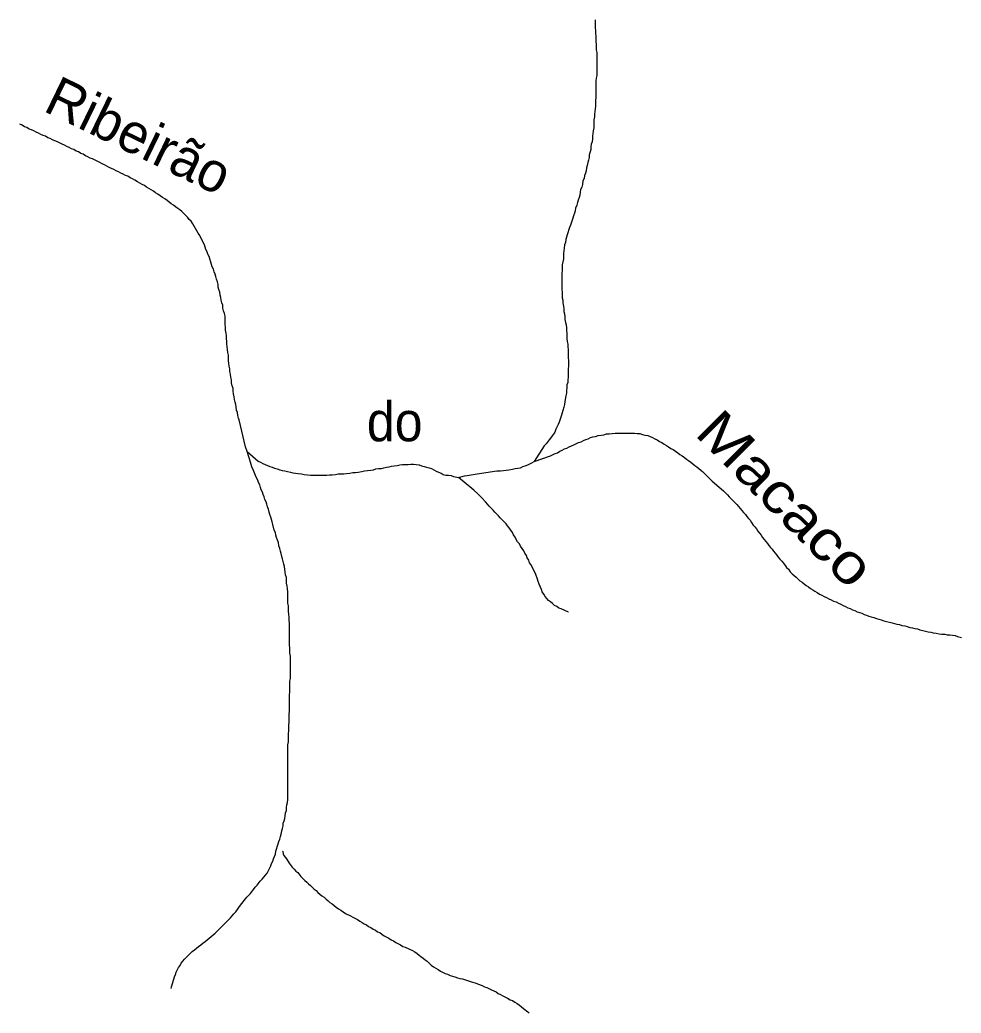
# Model space of a CAD drawing. Extents: x 652.3 to 678, y 7316.9 to 7344.9.
# Drawn here: x 657.066 to 658.975, y 7339.915 to 7341.93 of the extents above; entities that cross this region are included whole.
import ezdxf
from ezdxf.enums import TextEntityAlignment as Align

# ---------------------------------------------------------------- set-up
doc = ezdxf.new("R2010")
doc.units = 0
doc.header["$LTSCALE"] = 0.032
doc.layers.add('61', color=7, linetype='Continuous')
doc.layers.add('7', color=7, linetype='Continuous', lineweight=25)

msp = doc.modelspace()

# ---------------------------------------------------------------- linework, layer by layer
at = {"layer": '7'}
msp.add_line((658.968, 7340.6794), (658.9759, 7340.6771), dxfattribs=at)
for points in [[(658.2328, 7341.9299), (658.2328, 7341.9136), (658.2336, 7341.908), (658.2336, 7341.9024), (658.2344, 7341.8968), (658.2344, 7341.8857), (658.2351, 7341.8801), (658.2351, 7341.869), (658.2359, 7341.8634), (658.2359, 7341.8173), (658.2351, 7341.8117), (658.2344, 7341.8061), (658.2344, 7341.7727), (658.2336, 7341.7663), (658.2336, 7341.7552), (658.232, 7341.7441), (658.2312, 7341.7385), (658.2312, 7341.7329), (658.2304, 7341.7274)], [(658.2304, 7341.7274), (658.2304, 7341.7107), (658.2288, 7341.7051), (658.228, 7341.6995), (658.2272, 7341.6939), (658.2272, 7341.6884), (658.2264, 7341.6828), (658.2248, 7341.678), (658.224, 7341.6725), (658.224, 7341.6669), (658.2224, 7341.6621), (658.2208, 7341.6565), (658.2208, 7341.651), (658.2192, 7341.6454), (658.2176, 7341.6406), (658.2168, 7341.6343), (658.2153, 7341.6295), (658.2145, 7341.6239), (658.2129, 7341.6191), (658.2113, 7341.6144), (658.2105, 7341.608), (658.2081, 7341.6032), (658.2073, 7341.5961), (658.2057, 7341.5905), (658.2033, 7341.5857), (658.2025, 7341.5802), (658.2017, 7341.5746), (658.2001, 7341.5698), (658.1985, 7341.5642), (658.197, 7341.5595), (658.1954, 7341.5539), (658.193, 7341.5483), (658.1922, 7341.5428), (658.1906, 7341.538), (658.189, 7341.5324), (658.1874, 7341.5276), (658.1826, 7341.5133), (658.181, 7341.5085), (658.1763, 7341.4942), (658.1747, 7341.4894), (658.1731, 7341.4847), (658.1723, 7341.4783), (658.1707, 7341.4735), (658.1699, 7341.4672), (658.1691, 7341.4616), (658.1683, 7341.456), (658.1683, 7341.4449), (658.1675, 7341.4393), (658.1659, 7341.433), (658.1659, 7341.4218), (658.1651, 7341.4162), (658.1651, 7341.3828), (658.1659, 7341.3773), (658.1659, 7341.3661), (658.1675, 7341.3613), (658.1675, 7341.3558), (658.1683, 7341.3494), (658.1691, 7341.3438), (658.1691, 7341.3383), (658.1707, 7341.3335), (658.1715, 7341.3279), (658.1715, 7341.3224), (658.1723, 7341.316), (658.1739, 7341.3112), (658.1747, 7341.3056), (658.1747, 7341.3001), (658.1755, 7341.2945), (658.1755, 7341.2834), (658.1763, 7341.2778), (658.1771, 7341.2722), (658.1771, 7341.2667), (658.1779, 7341.2611), (658.1779, 7341.2444), (658.1787, 7341.2388), (658.1787, 7341.2277), (658.1779, 7341.2221), (658.1779, 7341.2054), (658.1771, 7341.1998), (658.1771, 7341.1942), (658.1755, 7341.1895), (658.1755, 7341.1839), (658.1747, 7341.1783), (658.1747, 7341.1728), (658.1731, 7341.1672), (658.1715, 7341.1561), (658.1707, 7341.1497), (658.1691, 7341.1441), (658.1675, 7341.1378), (658.1659, 7341.133), (658.1643, 7341.1282), (658.1596, 7341.1139), (658.158, 7341.1091), (658.1532, 7341.0996), (658.1508, 7341.094), (658.146, 7341.0868), (658.1397, 7341.0781), (658.1333, 7341.0701), (658.1293, 7341.0661), (658.1094, 7341.0343)], [(657.4251, 7341.5022), (657.422, 7341.507), (657.4196, 7341.5117), (657.4164, 7341.5165), (657.4132, 7341.5213), (657.4092, 7341.5253), (657.406, 7341.53), (657.4021, 7341.534), (657.3981, 7341.538), (657.3941, 7341.5412), (657.3901, 7341.5444), (657.3861, 7341.5475), (657.3814, 7341.5507), (657.3774, 7341.5539), (657.3726, 7341.5571), (657.3686, 7341.5603), (657.3647, 7341.5634), (657.3599, 7341.5666), (657.3551, 7341.5698), (657.3503, 7341.573), (657.3456, 7341.5762), (657.3408, 7341.5794), (657.3368, 7341.5825), (657.332, 7341.5849), (657.3273, 7341.5881), (657.3225, 7341.5905), (657.3185, 7341.5937), (657.3137, 7341.5961), (657.309, 7341.5985), (657.3042, 7341.6016), (657.2994, 7341.6048), (657.2946, 7341.6072), (657.2899, 7341.6096), (657.2851, 7341.6128), (657.2803, 7341.6144), (657.2755, 7341.6168), (657.2708, 7341.6191), (657.266, 7341.6215), (657.2612, 7341.6239), (657.2565, 7341.6263), (657.2517, 7341.6287), (657.2469, 7341.6303), (657.2421, 7341.6335), (657.2374, 7341.6359), (657.2326, 7341.6382), (657.2278, 7341.6406), (657.223, 7341.643), (657.2183, 7341.6454), (657.2135, 7341.6478), (657.2087, 7341.6494), (657.2039, 7341.6518), (657.1992, 7341.6542), (657.1944, 7341.6573), (657.1896, 7341.6589), (657.1848, 7341.6621), (657.1801, 7341.6637), (657.1753, 7341.6669), (657.1705, 7341.6685), (657.1657, 7341.6709), (657.161, 7341.6733), (657.1562, 7341.6756), (657.1514, 7341.678), (657.1466, 7341.6804), (657.1419, 7341.6828), (657.1371, 7341.6844), (657.1323, 7341.6868), (657.1275, 7341.6892), (657.1228, 7341.6908), (657.118, 7341.6939), (657.1132, 7341.6955), (657.1085, 7341.6971), (657.1037, 7341.7003), (657.0989, 7341.7019), (657.0941, 7341.7051), (657.0894, 7341.7067), (657.0846, 7341.7083), (657.0798, 7341.7114), (657.075, 7341.713), (657.0703, 7341.7162), (657.0655, 7341.7186)], [(657.5104, 7341.1188), (657.5095, 7341.1218), (657.5079, 7341.1274), (657.5071, 7341.1338), (657.5055, 7341.1386), (657.5047, 7341.1441), (657.5039, 7341.1497), (657.5023, 7341.1545), (657.5015, 7341.16), (657.5007, 7341.1656), (657.4991, 7341.1712), (657.4983, 7341.1767), (657.4983, 7341.1823), (657.4967, 7341.1879), (657.4952, 7341.1935), (657.4952, 7341.1998), (657.4936, 7341.2054), (657.4928, 7341.211), (657.492, 7341.2165), (657.492, 7341.2221), (657.4904, 7341.2277), (657.4896, 7341.2332), (657.4888, 7341.2388), (657.4888, 7341.2444), (657.4888, 7341.2499), (657.488, 7341.2555), (657.4872, 7341.2611), (657.4864, 7341.2667), (657.4856, 7341.2722), (657.4856, 7341.2778), (657.4848, 7341.2834), (657.4848, 7341.2889), (657.484, 7341.2945), (657.4832, 7341.3009), (657.4832, 7341.3064), (657.4824, 7341.312), (657.4824, 7341.3176), (657.4824, 7341.3231), (657.4824, 7341.3287), (657.4808, 7341.3343), (657.4792, 7341.3399), (657.4777, 7341.3454), (657.4777, 7341.351), (657.4753, 7341.3558), (657.4745, 7341.3613), (657.4737, 7341.3669), (657.4721, 7341.3717), (657.4713, 7341.3773), (657.4697, 7341.3828), (657.4681, 7341.3876), (657.4681, 7341.3932), (657.4665, 7341.3987), (657.4649, 7341.4043), (657.4633, 7341.4091), (657.4617, 7341.4139), (657.4601, 7341.4186), (657.4586, 7341.4242), (657.4562, 7341.429), (657.4546, 7341.4338), (657.453, 7341.4385), (657.4514, 7341.4449), (657.4498, 7341.4497), (657.4474, 7341.4544), (657.4458, 7341.4592), (657.4434, 7341.464), (657.4418, 7341.4688), (657.4403, 7341.4735), (657.4379, 7341.4783), (657.4355, 7341.4831), (657.4331, 7341.4879), (657.4307, 7341.4926), (657.4275, 7341.4974), (657.4251, 7341.5022)], [(657.527, 7341.0542), (657.5238, 7341.0638), (657.5104, 7341.1188)], [(658.1094, 7341.0343), (658.1421, 7341.0455), (658.1516, 7341.0502), (658.1564, 7341.0518), (658.1611, 7341.055), (658.1659, 7341.0574), (658.1707, 7341.0598), (658.1755, 7341.0614), (658.1802, 7341.0638), (658.185, 7341.0661), (658.1898, 7341.0677), (658.1946, 7341.0709), (658.1993, 7341.0725), (658.2041, 7341.0741), (658.2089, 7341.0765), (658.2137, 7341.0789), (658.2184, 7341.0805), (658.2232, 7341.0829), (658.228, 7341.0844), (658.2336, 7341.0852), (658.2391, 7341.0868)], [(658.2391, 7341.0868), (658.2447, 7341.0876), (658.2503, 7341.0884), (658.2558, 7341.09), (658.2614, 7341.09), (658.267, 7341.0908), (658.2733, 7341.0916), (658.2789, 7341.0916), (658.2845, 7341.0916), (658.2901, 7341.0916), (658.2956, 7341.0916), (658.3012, 7341.0916), (658.3068, 7341.0916), (658.3123, 7341.0916), (658.3179, 7341.0908), (658.3235, 7341.0908), (658.329, 7341.0892), (658.3338, 7341.0876), (658.3394, 7341.0868), (658.3442, 7341.0852), (658.3489, 7341.0829), (658.3537, 7341.0805), (658.3585, 7341.0781), (658.3633, 7341.0749), (658.368, 7341.0725), (658.3728, 7341.0693), (658.3776, 7341.0669), (658.3816, 7341.0638), (658.3863, 7341.0606), (658.3911, 7341.0582), (658.3959, 7341.055), (658.4007, 7341.0518), (658.4046, 7341.0486), (658.4094, 7341.0455), (658.4142, 7341.0423), (658.4182, 7341.0391), (658.4221, 7341.0359), (658.4269, 7341.0327), (658.4309, 7341.0295), (658.4349, 7341.0264), (658.4388, 7341.0232), (658.4428, 7341.02), (658.4468, 7341.0168), (658.4508, 7341.0136), (658.4548, 7341.0096), (658.4699, 7340.9945), (658.493, 7340.9746), (658.5009, 7340.9667), (658.5049, 7340.9627), (658.5089, 7340.9587), (658.5128, 7340.9547), (658.516, 7340.9508), (658.52, 7340.9468), (658.5232, 7340.9428), (658.5272, 7340.9388), (658.5303, 7340.9349), (658.5335, 7340.9309), (658.5375, 7340.9269), (658.5407, 7340.9229), (658.5439, 7340.9189), (658.5471, 7340.915), (658.5502, 7340.9102), (658.5534, 7340.9054), (658.5566, 7340.9014), (658.5598, 7340.8975), (658.563, 7340.8927), (658.5662, 7340.8887), (658.5693, 7340.8847), (658.5725, 7340.88), (658.5757, 7340.876), (658.5789, 7340.872), (658.5821, 7340.868), (658.5853, 7340.864), (658.5884, 7340.8601), (658.5916, 7340.8561), (658.5948, 7340.8521), (658.598, 7340.8481), (658.6012, 7340.8441), (658.6043, 7340.8402), (658.6075, 7340.8362), (658.6115, 7340.8322), (658.6147, 7340.8282), (658.6179, 7340.8235), (658.6211, 7340.8195), (658.625, 7340.8155), (658.6282, 7340.8107), (658.6322, 7340.8067), (658.6362, 7340.8028), (658.6402, 7340.7996), (658.6441, 7340.7964), (658.6481, 7340.7924), (658.6529, 7340.7892), (658.6569, 7340.7861), (658.6608, 7340.7829), (658.6656, 7340.7797), (658.6696, 7340.7765), (658.6744, 7340.7741), (658.6783, 7340.7709), (658.6831, 7340.7686), (658.6879, 7340.7654), (658.6927, 7340.763)], [(657.6042, 7340.8099), (657.6026, 7340.8211), (657.601, 7340.8258), (657.6002, 7340.8314), (657.5986, 7340.837), (657.597, 7340.8418), (657.5962, 7340.8473), (657.5946, 7340.8521), (657.593, 7340.8577), (657.5914, 7340.8632), (657.5906, 7340.8696), (657.5883, 7340.8744), (657.5867, 7340.88), (657.5851, 7340.8847), (657.5843, 7340.8903), (657.5819, 7340.8951), (657.5787, 7340.9062), (657.5779, 7340.9118), (657.5763, 7340.9166), (657.5747, 7340.9213), (657.5731, 7340.9269), (657.5715, 7340.9317), (657.57, 7340.9372), (657.5684, 7340.942), (657.5668, 7340.9476), (657.5652, 7340.9524), (657.5628, 7340.9571), (657.5612, 7340.9627), (657.5596, 7340.9675), (657.558, 7340.9723), (657.5556, 7340.977), (657.554, 7340.9818), (657.5524, 7340.9866), (657.5501, 7340.9913), (657.5485, 7340.9961), (657.5461, 7341.0009), (657.5437, 7341.0057), (657.5397, 7341.016), (657.5365, 7341.0232), (657.5334, 7341.0327), (657.527, 7341.0542)], [(657.527, 7341.0542), (657.5493, 7341.0351), (657.554, 7341.0327), (657.5588, 7341.0303), (657.5636, 7341.0279), (657.5684, 7341.0264), (657.5731, 7341.024), (657.5779, 7341.0224), (657.5827, 7341.0208), (657.5875, 7341.0192), (657.593, 7341.0176), (657.5978, 7341.016), (657.6034, 7341.0152), (657.6089, 7341.0136), (657.6145, 7341.0128), (657.6193, 7341.0112), (657.6249, 7341.0104)], [(657.6249, 7341.0104), (657.6304, 7341.0096), (657.6368, 7341.0089), (657.6424, 7341.0081), (657.6495, 7341.0073), (657.6551, 7341.0065), (657.6607, 7341.0065), (657.6662, 7341.0065), (657.6718, 7341.0065), (657.6774, 7341.0065), (657.6829, 7341.0065), (657.6885, 7341.0065), (657.6941, 7341.0073), (657.6996, 7341.0073), (657.706, 7341.0081), (657.7116, 7341.0089), (657.7172, 7341.0089), (657.7227, 7341.0089), (657.7283, 7341.0096), (657.7355, 7341.0104), (657.741, 7341.012), (657.7466, 7341.012), (657.7522, 7341.0128), (657.7593, 7341.0136), (657.7649, 7341.0152), (657.7713, 7341.016), (657.7776, 7341.0168), (657.7832, 7341.0176), (657.788, 7341.0192), (657.7935, 7341.02), (657.7991, 7341.02), (657.8039, 7341.0216), (657.8095, 7341.0224), (657.815, 7341.0232), (657.8198, 7341.0248), (657.8254, 7341.0256), (657.8309, 7341.0264), (657.8365, 7341.0272), (657.8421, 7341.0279), (657.8476, 7341.0279), (657.8532, 7341.0279), (657.8588, 7341.0287), (657.8644, 7341.0287), (657.8699, 7341.0279), (657.8755, 7341.0272), (657.8803, 7341.0256), (657.8858, 7341.024), (657.8906, 7341.0224), (657.8962, 7341.0216), (657.901, 7341.02), (657.9057, 7341.0176), (657.9105, 7341.0144), (657.9153, 7341.0128), (657.9201, 7341.0104), (657.9248, 7341.0081), (657.9296, 7341.0065), (657.9352, 7341.0065), (657.9407, 7341.0057), (657.9455, 7341.0041), (657.9559, 7341.0017)], [(658.0333, 7341.0152), (658.0354, 7341.0152), (658.041, 7341.0152), (658.0466, 7341.016), (658.0521, 7341.0168), (658.0577, 7341.0176), (658.0649, 7341.0184), (658.0704, 7341.02), (658.076, 7341.0208), (658.0816, 7341.0216), (658.0864, 7341.024), (658.0911, 7341.0256), (658.0959, 7341.0272), (658.1041, 7341.0315), (658.1094, 7341.0343)], [(657.9559, 7341.0017), (657.9678, 7341.0049), (657.9734, 7341.0057), (657.9933, 7341.0089), (658.0333, 7341.0152)], [(658.179, 7340.7286), (658.1787, 7340.7288), (658.1635, 7340.7351), (658.1588, 7340.7367), (658.1548, 7340.7399), (658.15, 7340.7423), (658.146, 7340.7463), (658.1421, 7340.7495), (658.1381, 7340.7526), (658.1317, 7340.7606), (658.1285, 7340.7654), (658.1253, 7340.7701), (658.1238, 7340.7749), (658.1214, 7340.7805), (658.119, 7340.7853), (658.1174, 7340.7908), (658.1158, 7340.7956), (658.1126, 7340.8052), (658.1102, 7340.8099), (658.1078, 7340.8147), (658.1031, 7340.8243), (658.0999, 7340.829), (658.0983, 7340.8338), (658.0951, 7340.8386), (658.0935, 7340.8433), (658.0903, 7340.8481), (658.0879, 7340.8529), (658.0816, 7340.8624), (658.0792, 7340.8672), (658.0752, 7340.8712), (658.0728, 7340.876), (658.0704, 7340.8807), (658.0673, 7340.8855), (658.0649, 7340.8903), (658.0617, 7340.8951), (658.0585, 7340.8998), (658.0553, 7340.9038), (658.0521, 7340.9078), (658.0402, 7340.9197), (658.037, 7340.9237), (658.0291, 7340.9317), (658.0259, 7340.9356), (658.0219, 7340.9396), (658.0179, 7340.9436), (658.0147, 7340.9476), (658.0108, 7340.9516), (658.002, 7340.9611), (657.9949, 7340.9683), (657.9869, 7340.9762), (657.9829, 7340.9794), (657.9789, 7340.9826), (657.975, 7340.9858), (657.971, 7340.989), (657.9559, 7341.0017)], [(657.3723, 7339.9655), (657.3725, 7339.9659), (657.3734, 7339.9689), (657.3782, 7339.984), (657.3798, 7339.9888), (657.3814, 7339.9936), (657.383, 7339.9983), (657.3877, 7340.0079), (657.3909, 7340.0119), (657.3933, 7340.0166), (657.3965, 7340.0206), (657.3997, 7340.0246), (657.4156, 7340.0405), (657.4204, 7340.0437), (657.4243, 7340.0469), (657.4283, 7340.0508), (657.4331, 7340.054), (657.4371, 7340.0572), (657.4418, 7340.0604), (657.4458, 7340.0644), (657.4498, 7340.0676), (657.4538, 7340.0707), (657.4578, 7340.0739), (657.4617, 7340.0779), (657.4657, 7340.0811), (657.4777, 7340.093), (657.4816, 7340.097), (657.4896, 7340.105), (657.4928, 7340.1089), (657.4967, 7340.1129), (657.4999, 7340.1169), (657.5039, 7340.1209), (657.5071, 7340.1256), (657.5103, 7340.1296), (657.5135, 7340.1344), (657.5262, 7340.1503), (657.5294, 7340.1543), (657.5334, 7340.1583), (657.5397, 7340.1662), (657.5429, 7340.171), (657.5469, 7340.175), (657.5532, 7340.1829), (657.5572, 7340.1869), (657.5604, 7340.1909), (657.5644, 7340.1949), (657.5676, 7340.1996), (657.5747, 7340.214), (657.5763, 7340.2187), (657.5787, 7340.2235), (657.5803, 7340.2283), (657.5827, 7340.2331), (657.5843, 7340.2378), (657.5851, 7340.2442), (657.5898, 7340.2585), (657.5914, 7340.2633), (657.593, 7340.2681), (657.5946, 7340.2736), (657.5962, 7340.2784), (657.597, 7340.2848), (657.5986, 7340.2896), (657.6002, 7340.2951), (657.6002, 7340.3007), (657.6018, 7340.3055), (657.6034, 7340.3102), (657.6042, 7340.3158), (657.605, 7340.3214), (657.6066, 7340.3262), (657.6066, 7340.3325), (657.6074, 7340.3381), (657.6089, 7340.3429), (657.6097, 7340.3484), (657.6097, 7340.4598), (657.6105, 7340.4654), (657.6105, 7340.4821), (657.6113, 7340.4885), (657.6113, 7340.4996), (657.6121, 7340.5052), (657.6121, 7340.5219), (657.6129, 7340.5275), (657.6129, 7340.5609), (657.6137, 7340.5665), (657.6137, 7340.5887), (657.6145, 7340.5943), (657.6145, 7340.6397), (657.6137, 7340.6452), (657.6137, 7340.6564), (657.6129, 7340.6619), (657.6129, 7340.7065), (657.6121, 7340.7121), (657.6121, 7340.7176), (657.6113, 7340.7248), (657.6105, 7340.7304), (657.6105, 7340.7415), (657.6097, 7340.7471), (657.6097, 7340.7701), (657.6089, 7340.7757), (657.6081, 7340.7813), (657.6066, 7340.7877), (657.6066, 7340.7988), (657.605, 7340.8044), (657.6042, 7340.8099)], [(658.6927, 7340.763), (658.6974, 7340.7606), (658.7022, 7340.7582), (658.707, 7340.7558), (658.7118, 7340.7534), (658.7165, 7340.7511), (658.7213, 7340.7495), (658.7261, 7340.7471), (658.7309, 7340.7447), (658.7356, 7340.7423), (658.7404, 7340.7399), (658.7452, 7340.7375), (658.75, 7340.7359), (658.7547, 7340.7335), (658.7595, 7340.732), (658.7643, 7340.7296), (658.7691, 7340.728), (658.7738, 7340.7264), (658.7786, 7340.724), (658.7834, 7340.7224), (658.7882, 7340.7208), (658.7929, 7340.7192), (658.7977, 7340.7176), (658.8033, 7340.716), (658.808, 7340.7144), (658.8128, 7340.7129), (658.8184, 7340.7113), (658.824, 7340.7097), (658.8295, 7340.7081), (658.8351, 7340.7073), (658.8399, 7340.7057), (658.8446, 7340.7041), (658.8502, 7340.7033), (658.855, 7340.7017), (658.8606, 7340.7009), (658.8653, 7340.6993), (658.8709, 7340.6977), (658.8765, 7340.6969), (658.8812, 7340.6954), (658.8868, 7340.6946), (658.8916, 7340.693), (658.8972, 7340.6914), (658.9027, 7340.6898), (658.9083, 7340.689), (658.9139, 7340.6882), (658.9186, 7340.6866), (658.9242, 7340.6858), (658.9306, 7340.685), (658.9361, 7340.6842), (658.9417, 7340.6842), (658.9465, 7340.6826), (658.9521, 7340.6826), (658.9576, 7340.6818), (658.9632, 7340.681), (658.968, 7340.6794)], [(657.5988, 7340.244), (657.599, 7340.2433), (657.6002, 7340.2386), (657.601, 7340.2354), (657.6066, 7340.2283), (657.6121, 7340.2195), (657.6185, 7340.2116), (657.6225, 7340.2076), (657.6257, 7340.2036), (657.6296, 7340.2004), (657.636, 7340.1925), (657.64, 7340.1885), (657.644, 7340.1845), (657.6479, 7340.1813), (657.6511, 7340.1774), (657.6551, 7340.1742), (657.6591, 7340.171), (657.663, 7340.167), (657.667, 7340.1638), (657.6702, 7340.1599), (657.6742, 7340.1567), (657.6782, 7340.1535), (657.6829, 7340.1503), (657.6869, 7340.1463), (657.6909, 7340.1431), (657.6949, 7340.14), (657.6996, 7340.1368), (657.7036, 7340.1336), (657.7076, 7340.1304), (657.7124, 7340.1272), (657.7172, 7340.124), (657.7219, 7340.1209), (657.7267, 7340.1177), (657.7363, 7340.1129), (657.741, 7340.1097), (657.7506, 7340.105), (657.7553, 7340.1018), (657.7601, 7340.0994), (657.7641, 7340.0962), (657.7689, 7340.0946), (657.7729, 7340.0914), (657.7776, 7340.089), (657.7824, 7340.0859), (657.7872, 7340.0835), (657.7912, 7340.0803), (657.7959, 7340.0787), (657.7999, 7340.0755), (657.8047, 7340.0723), (657.8142, 7340.0676), (657.819, 7340.0644), (657.8238, 7340.062), (657.8286, 7340.0588), (657.8381, 7340.054), (657.8429, 7340.0508), (657.8476, 7340.0493), (657.862, 7340.0421), (657.8667, 7340.0397), (657.8715, 7340.0365), (657.8755, 7340.0333), (657.8795, 7340.0302), (657.8842, 7340.027), (657.8882, 7340.0238), (657.8922, 7340.0206), (657.8962, 7340.0166), (657.9002, 7340.0127), (657.9049, 7340.0095), (657.9097, 7340.0063), (657.9145, 7340.0039), (657.9193, 7340.0007), (657.9288, 7339.9959), (657.9336, 7339.9944), (657.9384, 7339.992), (657.9479, 7339.9888), (657.9535, 7339.9872), (657.9582, 7339.9856), (657.9638, 7339.9848), (657.9781, 7339.98), (657.9837, 7339.9784), (657.9893, 7339.9768), (657.9941, 7339.9745), (658.0036, 7339.9713), (658.0084, 7339.9689), (658.0132, 7339.9673), (658.0227, 7339.9625), (658.0275, 7339.9609), (658.0322, 7339.9585), (658.0362, 7339.9554), (658.041, 7339.953), (658.0458, 7339.9506), (658.0553, 7339.9458), (658.0601, 7339.9426), (658.0649, 7339.941), (658.0696, 7339.9379), (658.0744, 7339.9347), (658.0792, 7339.9315), (658.0832, 7339.9283), (658.0872, 7339.9251), (658.0959, 7339.918), (658.0984, 7339.9159), (658.099, 7339.9154)]]:
    msp.add_lwpolyline(points, dxfattribs=at)

# ---------------------------------------------------------------- texts
at = {"layer": '61'}
msp.add_text('Ribeirão', height=0.08, rotation=334.133, dxfattribs=at).set_placement((657.2901, 7341.6594), align=Align.CENTER)
at = {"layer": '61', "width": 0.95}
msp.add_text('do', height=0.08, dxfattribs=at).set_placement((657.8262, 7341.0752), align=Align.CENTER)
at = {"layer": '61', "width": 1.2}
msp.add_text('Macaco', height=0.08, rotation=314.971, dxfattribs=at).set_placement((658.5912, 7340.9305), align=Align.CENTER)

doc.saveas('drawing.dxf')
